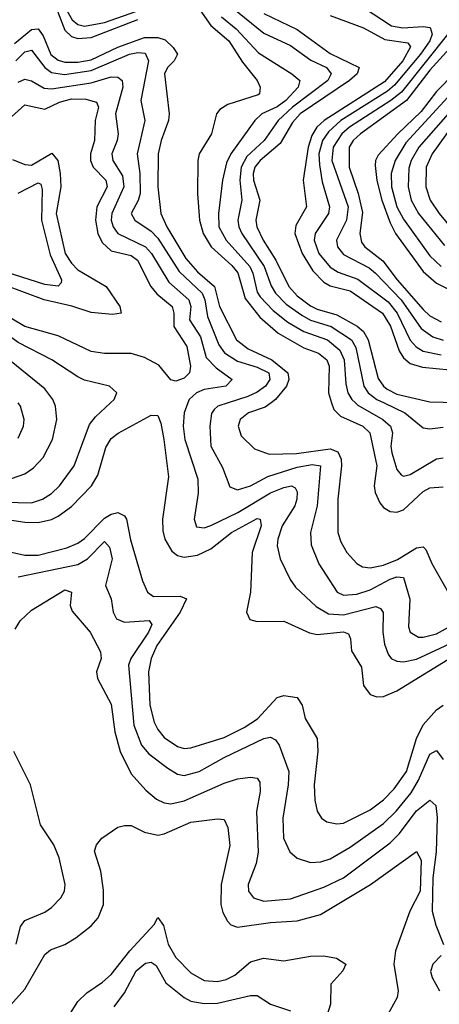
# Model space of a CAD drawing. Header units: inches. Extents: x 1173000 to 1307049, y 522583 to 678455.
# Tile 533 of 617: x 1204834 to 1206098, y 668189 to 671153. Entities that reach past the tile are written whole.
import ezdxf

# ---------------------------------------------------------------- set-up
doc = ezdxf.new("R2010")
doc.units = ezdxf.units.IN
doc.header["$MEASUREMENT"] = 0
doc.layers.add('B2606', color=7, linetype='Continuous')
doc.layers.add('B2607', color=7, linetype='Continuous')

msp = doc.modelspace()

# ---------------------------------------------------------------- linework, layer by layer
at = {"layer": 'B2606', "color": 5}
for points, elevation in [([(1204750, 669702), (1204870, 669699.5), (1204903.1, 669710), (1204930, 669727.4), (1204954.5, 669750), (1204999, 669810), (1205044.8, 669935.2), (1205062.3, 669957.7), (1205108.1, 670000)], 1940), ([(1204810, 669772.2), (1204850, 669786.7), (1204875.8, 669804.2), (1204904.8, 669835.2), (1204933.6, 669890), (1204946.8, 669950), (1204942.7, 669990), (1204938.3, 670000)], 1960), ([(1204830, 669894), (1204845.5, 669930), (1204847.5, 669950), (1204836.7, 669990), (1204829.8, 670000)], 1980), ([(1205341.2, 670000), (1205330.1, 669970.1), (1205326.5, 669930), (1205331.4, 669890), (1205371, 669770), (1205371.8, 669728.2), (1205360.2, 669650), (1205366.6, 669626.6), (1205390, 669623.3), (1205410, 669631.3), (1205491.8, 669670), (1205590, 669729.3), (1205630, 669745.6), (1205653.1, 669750), (1205664.3, 669744.3), (1205670, 669731.8), (1205669.1, 669710), (1205663.1, 669690), (1205625.3, 669630), (1205611.5, 669590), (1205609.7, 669570), (1205618.8, 669530), (1205648.6, 669468.6), (1205665.4, 669445.4), (1205727.4, 669387.4), (1205764.4, 669364.4), (1205810, 669361.4), (1205906.9, 669386.9), (1205920.7, 669380.7), (1205928.7, 669368.7), (1205928, 669310), (1205933.2, 669273.2), (1205943.7, 669243.7), (1205953.6, 669230), (1205970, 669222.6), (1205990, 669220.7), (1206030, 669228.6), (1206230, 669321.7)], 1940), ([(1205462.3, 670000), (1205431.2, 669990), (1205420.4, 669979.6), (1205412.4, 669967.6), (1205406.8, 669930), (1205410.6, 669870), (1205444.9, 669804.9), (1205467.1, 669747.1), (1205490, 669737.9), (1205530, 669750.1), (1205581.5, 669778.5), (1205670, 669806.9), (1205714.8, 669814.8), (1205740.4, 669810), (1205730.1, 669689.9), (1205710.5, 669610), (1205712.2, 669572.2), (1205735.7, 669515.7), (1205790.5, 669430.5), (1205810, 669420.6), (1205850, 669424.1), (1205890, 669436.7), (1205950, 669469.4), (1205970, 669475.8), (1205990, 669474.1), (1206009.2, 669409.2), (1206005.3, 669325.3), (1206010.8, 669310), (1206035.1, 669295.1), (1206050, 669294.2), (1206090, 669304.3), (1206209.2, 669370.8)], 1960), ([(1205591.6, 670000), (1205573.3, 669986.7), (1205523.2, 669970), (1205498.4, 669950), (1205492.5, 669930), (1205501.1, 669901.1), (1205541.5, 669861.5), (1205585.4, 669845.4), (1205667.8, 669847.8), (1205770, 669862), (1205792.9, 669852.9), (1205803, 669830), (1205803.6, 669810), (1205792.1, 669710), (1205792.9, 669610), (1205801.4, 669581.4), (1205819.5, 669550), (1205850, 669516.6), (1205866.7, 669506.7), (1205890, 669502.9), (1205930, 669510.9), (1205971.9, 669528.1), (1206030, 669563.5), (1206050, 669566.5), (1206058.1, 669558.1), (1206076, 669516), (1206126.5, 669426.5)], 1980), ([(1205774, 670000), (1205780.2, 669980.2), (1205800.3, 669960.3), (1205867.5, 669930), (1205889.3, 669909.3), (1205910.3, 669810), (1205902.5, 669750), (1205904.7, 669730), (1205919.1, 669699.1), (1205930, 669685.3), (1205950, 669672.7), (1205970, 669670.6), (1205990, 669678.2), (1206050, 669733.3), (1206070, 669744.6), (1206110, 669747.3)], 2020), ([(1205845.8, 670000), (1205853.1, 669993.1), (1205928.3, 669950), (1205950.8, 669930), (1205957.1, 669910), (1205952.6, 669870), (1205955.3, 669850), (1205970, 669799), (1205983.3, 669783.3), (1205990, 669779.8), (1206010, 669783.9), (1206090, 669831), (1206110, 669834.4)], 2040), ([(1205932.1, 670000), (1205994.7, 669970), (1206050, 669924.6), (1206070, 669921.7), (1206110, 669926.7)], 2060), ([(1204770, 669652.4), (1204850, 669641.3), (1204890, 669640.3), (1204930, 669649.2), (1204950, 669658.9), (1204990, 669688.3), (1205050.3, 669750), (1205070, 669782.7), (1205094, 669866), (1205110, 669892.5), (1205130.8, 669909.2), (1205230, 669962.8), (1205250, 669961.8), (1205259.1, 669939.1), (1205268.8, 669890), (1205282.5, 669777.5), (1205264.3, 669650), (1205265.2, 669614.8), (1205271.4, 669590), (1205293.1, 669553.1), (1205310, 669540.3), (1205330, 669535.2), (1205370, 669541.4), (1205410, 669560.2), (1205472.7, 669610), (1205550, 669651.4), (1205558.4, 669650), (1205561.4, 669630), (1205535, 669550), (1205529.5, 669430.5), (1205517.6, 669370), (1205527.7, 669347.7), (1205550, 669342), (1205630, 669342.6), (1205707.5, 669307.5), (1205730, 669302.5), (1205810, 669311), (1205824.5, 669304.5), (1205831.1, 669290), (1205834.1, 669254), (1205864.3, 669204.3), (1205870, 669149.1), (1205890, 669121.9), (1205910, 669114.8), (1205930, 669115.9), (1205970, 669132.8), (1206150, 669243.9)], 1920), ([(1204809.9, 669550.1), (1204850, 669541.8), (1204890, 669541.7), (1204976.8, 669563.2), (1205010, 669577.5), (1205030, 669592.1), (1205090, 669653.1), (1205110, 669665.3), (1205130, 669669.8), (1205150, 669660.3), (1205155.9, 669650), (1205168, 669588), (1205204.4, 669464.4), (1205219.8, 669430), (1205237.5, 669417.5), (1205317.8, 669417.8), (1205337, 669410), (1205318.2, 669370), (1205247.7, 669270), (1205230.1, 669230), (1205222.6, 669190), (1205226.4, 669090), (1205239, 669039), (1205250, 669016.8), (1205270, 668992.8), (1205310, 668965.4), (1205330, 668959.3), (1205350, 668961.2), (1205450, 668992.2), (1205510, 669022.5), (1205550.7, 669049.3), (1205610, 669112.8), (1205630, 669119.2), (1205670, 669113.4), (1205685, 669090), (1205694.4, 669050), (1205730.5, 668990), (1205731.9, 668951.9), (1205721.8, 668850), (1205723.6, 668803.6), (1205730.6, 668770.6), (1205743.2, 668750), (1205759.2, 668739.2), (1205790, 668732.7), (1205810, 668735.1), (1205890, 668775.3), (1205930, 668804.8), (1205962.1, 668837.9), (1205999.2, 668890), (1206030, 668990), (1206049.3, 669030.7), (1206090, 669075.8), (1206110, 669090.1)], 1880), ([(1204830, 669475.8), (1205010, 669513.1), (1205038.7, 669530), (1205090, 669582.7), (1205105.3, 669565.3), (1205112.7, 669530), (1205092.8, 669450), (1205110, 669410.5), (1205116.4, 669370), (1205125.7, 669350), (1205150, 669340.1), (1205224.7, 669344.7), (1205232.6, 669332.6), (1205222.2, 669310), (1205169.1, 669230.9), (1205162.3, 669210), (1205178.5, 669030), (1205201.5, 668970), (1205223.8, 668943.8), (1205280.3, 668900.3), (1205310, 668882.1), (1205330, 668878.2), (1205374.9, 668890), (1205450, 668932.9), (1205570, 668989.2), (1205590, 668993.4), (1205605.3, 668985.3), (1205616.1, 668970), (1205645, 668890), (1205643.3, 668850), (1205626.5, 668750), (1205629.3, 668690), (1205648.4, 668648.4), (1205670, 668629), (1205710, 668616.8), (1205741.4, 668618.6), (1205770, 668627.3), (1205830, 668662.5), (1205930, 668734.2), (1205968.7, 668771.3), (1206013.6, 668826.4), (1206035.8, 668864.2), (1206070, 668942), (1206090, 668953.7), (1206110, 668926)], 1860), ([(1204821, 669319), (1204836.3, 669343.7), (1204870, 669375.7), (1204970, 669436.8), (1204990.1, 669430.1), (1204986.6, 669390), (1204992.8, 669372.8), (1205046.8, 669310), (1205077.5, 669250), (1205079.8, 669230), (1205065.6, 669190), (1205068.8, 669170), (1205110, 669093.4), (1205120.9, 669010), (1205137.3, 668950), (1205170, 668883.5), (1205214.1, 668834), (1205246.6, 668806.6), (1205270, 668795.5), (1205290, 668793.1), (1205330, 668801.7), (1205450, 668855.3), (1205490, 668868.6), (1205530, 668873), (1205550, 668870.1), (1205557.7, 668857.7), (1205558.5, 668830), (1205548, 668770), (1205553, 668647), (1205546.3, 668613.7), (1205522.3, 668550), (1205523.9, 668530), (1205538.5, 668510), (1205570, 668500.1), (1205650, 668506.6), (1205750, 668541.8), (1205809.7, 668570.3), (1205950, 668675.7), (1205977.4, 668702.6), (1206030, 668772.3), (1206070, 668803.7), (1206087.6, 668787.6), (1206091.5, 668751.5), (1206088.3, 668648.3), (1206078.5, 668570), (1206077, 668470), (1206087.4, 668427.4), (1206111, 668369)], 1840), ([(1204824, 668370), (1204836.6, 668423.4), (1204850, 668442.2), (1204910, 668466.8), (1204930, 668481.1), (1204958.2, 668510), (1204969, 668530), (1204971.3, 668550), (1204953.5, 668630), (1204936.9, 668670), (1204897.6, 668730), (1204867.5, 668850), (1204816.6, 668950)], 1840), ([(1204755, 668130), (1204850, 668234.8), (1204910, 668339.8), (1204926.9, 668353.1), (1204970, 668369.6), (1205004, 668390), (1205050, 668425.6), (1205071.2, 668450), (1205086.4, 668490), (1205086.9, 668533.1), (1205078.6, 668590), (1205060.1, 668650), (1205066.2, 668670), (1205082, 668690), (1205130, 668722.7), (1205150, 668728.2), (1205170, 668727.2), (1205210, 668708.1), (1205250, 668699), (1205270, 668702.3), (1205350, 668737.6), (1205430, 668747.5), (1205450, 668746), (1205461.3, 668721.3), (1205467.3, 668667.3), (1205441.3, 668550), (1205439.9, 668490), (1205446, 668466), (1205460.1, 668440.1), (1205470, 668428.7), (1205490, 668421.5), (1205590, 668435.9), (1205670, 668441), (1205740.7, 668459.3), (1205891.1, 668550), (1206030, 668649.3), (1206043.3, 668623.3), (1206040.7, 668530), (1206009.8, 668470), (1205966.6, 668350), (1205961.6, 668310), (1205973.9, 668230), (1205971.6, 668210), (1205937.8, 668150)], 1820), ([(1204960.5, 668119.5), (1205010, 668197.5), (1205036.4, 668223.6), (1205084.3, 668255.7), (1205110, 668279.6), (1205166.3, 668350), (1205239.9, 668430), (1205250, 668450.3), (1205267.1, 668427.1), (1205281.4, 668370), (1205304.6, 668330), (1205350, 668283.9), (1205390, 668261.3), (1205430, 668257.8), (1205455.8, 668264.2), (1205482.4, 668277.6), (1205530, 668317.6), (1205568.6, 668328.6), (1205630, 668319.9), (1205710, 668334.4), (1205750, 668335.8), (1205788.2, 668328.2), (1205817.1, 668310), (1205807.6, 668290), (1205771.5, 668250), (1205770.1, 668190), (1205750, 668126.4)], 1780), ([(1206103.8, 668336.2), (1206078.3, 668310), (1206071.7, 668288.3), (1206076.3, 668270), (1206098.4, 668230)], 1840), ([(1205118.5, 668181.5), (1205150, 668223.9), (1205184.9, 668290), (1205213, 668313), (1205230, 668316.2), (1205245.8, 668305.8), (1205274.2, 668254.2), (1205329.5, 668209.5), (1205350, 668199), (1205390, 668192.3), (1205430, 668193), (1205530, 668215.9), (1205550, 668216.1), (1205590, 668190.1), (1205650.2, 668170)], 1760)]:
    msp.add_lwpolyline(points, dxfattribs=dict(at, elevation=elevation))
at = {"layer": 'B2607', "color": 5}
for points, elevation in [([(1204930, 671261.9), (1204992.8, 671152.8), (1205010, 671138.5), (1205030, 671133.5), (1205090, 671145.3), (1205241.5, 671198.5)], 2040), ([(1204936.2, 671210), (1204970, 671121.5), (1204990, 671103.1), (1205010, 671096.9), (1205050, 671099.6), (1205190, 671154.4)], 2020), ([(1205370, 671192.8), (1205410, 671135.9), (1205464, 671090), (1205505.2, 671025.2), (1205550.1, 670970), (1205558.8, 670950), (1205556.6, 670930), (1205552.5, 670927.5), (1205461.5, 670898.5), (1205436.9, 670883.1), (1205427.6, 670870), (1205412.5, 670810), (1205375.3, 670750), (1205370.6, 670729.4), (1205370.4, 670629.6), (1205376.3, 670550), (1205386.6, 670510), (1205410.7, 670470), (1205473.7, 670413.7), (1205491.9, 670391.9), (1205514, 670314), (1205557.5, 670257.5), (1205613.3, 670210), (1205690, 670166.1), (1205734.2, 670150), (1205759.1, 670130), (1205766.3, 670110), (1205764.5, 670030), (1205774, 670000)], 2020), ([(1205474, 671190), (1205570, 671113.3), (1205650, 671075.3), (1205711.3, 671031.3), (1205758.1, 671010), (1205772.7, 670990), (1205762.4, 670970), (1205656.5, 670890), (1205612.4, 670850), (1205570.6, 670790), (1205518.1, 670741.9), (1205501, 670710), (1205497.2, 670670), (1205503.8, 670610), (1205491.4, 670550), (1205494.3, 670530), (1205503, 670510), (1205570.9, 670410.9), (1205592, 670352), (1205605.3, 670330), (1205637.1, 670297.1), (1205683.7, 670263.7), (1205710, 670249.4), (1205772.3, 670230), (1205833.6, 670190), (1205847, 670167), (1205870.6, 670050.6), (1205884.3, 670030), (1205910, 670010.6), (1205932.1, 670000)], 2060), ([(1205870, 671190.1), (1205954.7, 671134.7), (1205988.5, 671128.5), (1206050, 671133.1), (1206070.3, 671130.3), (1206077.1, 671110), (1206069.4, 671090), (1206041.9, 671050), (1205963.7, 670956.3), (1205942, 670938), (1205801.5, 670850), (1205764.2, 670815.8), (1205746.5, 670790), (1205735.8, 670750), (1205737, 670717), (1205745.2, 670665.2), (1205767.3, 670590), (1205764.1, 670570), (1205723.9, 670510), (1205721.7, 670490), (1205735.6, 670450), (1205770, 670408.2), (1205793.5, 670393.5), (1205852.8, 670372.8), (1205943.8, 670303.8), (1205971, 670270), (1206010, 670188.4), (1206028.3, 670168.3), (1206050, 670155.8), (1206104.1, 670144.1)], 2140), ([(1205442, 671162), (1205486, 671126), (1205553.6, 671053.6), (1205654.3, 670990), (1205677.7, 670970), (1205672.7, 670950), (1205635.7, 670910), (1205610, 670891.5), (1205564.2, 670870), (1205542.3, 670850), (1205470.2, 670749.8), (1205457.7, 670722.3), (1205444.9, 670670), (1205432.8, 670570), (1205434, 670530), (1205456.6, 670490), (1205527.2, 670410), (1205536.9, 670390), (1205550, 670332.8), (1205558.7, 670318.7), (1205597.7, 670277.7), (1205642.5, 670242.5), (1205690, 670215.1), (1205761.3, 670190), (1205799.1, 670159.1), (1205811.8, 670130), (1205816.8, 670056.8), (1205822.9, 670030), (1205835.1, 670010), (1205845.8, 670000)], 2040), ([(1205570, 671171.7), (1205670, 671124.3), (1205770, 671051.7), (1205856.4, 671010), (1205851.2, 670990), (1205827.9, 670970), (1205679.6, 670870), (1205656.4, 670843.6), (1205619.2, 670780.8), (1205558.5, 670730), (1205542.9, 670710), (1205537.4, 670690), (1205538.6, 670670), (1205557.3, 670610), (1205545.6, 670550), (1205548.5, 670530), (1205567.3, 670490), (1205605.7, 670430), (1205645.1, 670350), (1205670, 670322.3), (1205710, 670291.7), (1205730, 670281.7), (1205790, 670265.2), (1205851, 670231), (1205870, 670215.3), (1205883.7, 670190), (1205913.7, 670073.7), (1205929.8, 670050), (1205941.1, 670041.1), (1205970, 670026.2), (1206070, 670002.6), (1206150, 670000.9)], 2080), ([(1205770, 671166.2), (1205870, 671128.5), (1205934.3, 671094.3), (1206003.7, 671083.7), (1206011.4, 671071.4), (1205988.8, 671030), (1205933.3, 670966.7), (1205751.6, 670850), (1205729.8, 670830), (1205714.7, 670805.3), (1205703.4, 670770), (1205688.4, 670670), (1205697.8, 670590), (1205666.3, 670533.7), (1205663.2, 670510), (1205685.6, 670450), (1205717, 670397), (1205750, 670363), (1205770, 670352.7), (1205830, 670336.8), (1205927.2, 670270), (1205950.8, 670230.8), (1205976.9, 670156.9), (1205990, 670136), (1206010, 670118.5), (1206047.3, 670107.3), (1206130, 670099.5)], 2120), ([(1204818.7, 671081.3), (1204870, 671123.5), (1204890, 671126.3), (1204905.2, 671105.2), (1204928.6, 671048.6), (1204950, 671031.9), (1204970, 671025.9), (1205010, 671025.9), (1205050, 671032.9), (1205130, 671070.5), (1205210, 671099.8), (1205250, 671099.8), (1205272.7, 671092.7), (1205297, 671070), (1205309.5, 671050), (1205299.4, 671030), (1205279.4, 671010), (1205270.5, 670990), (1205284.7, 670870), (1205282.7, 670850), (1205260.2, 670790), (1205251.4, 670750), (1205250.3, 670650), (1205259.6, 670570), (1205277.5, 670530), (1205334.9, 670434.9), (1205370, 670394.8), (1205421.4, 670350), (1205436.6, 670290), (1205487.7, 670190), (1205522.4, 670162.4), (1205593.5, 670130), (1205641.6, 670090), (1205645, 670070), (1205638.2, 670050), (1205605.3, 670010), (1205591.6, 670000)], 1980), ([(1206126.6, 671113.4), (1205984.4, 670935.6), (1205952.6, 670910), (1205828.2, 670830), (1205805, 670810), (1205778.3, 670770), (1205774.5, 670730), (1205824, 670590), (1205818.8, 670550), (1205788.3, 670490), (1205791.3, 670470), (1205810, 670446.1), (1205886.6, 670406.6), (1205905.9, 670390), (1205982.9, 670310), (1206043.7, 670223.7), (1206078.4, 670198.4), (1206110, 670188.9)], 2160), ([(1206150, 671089.7), (1206070, 671001.3), (1205999.5, 670910), (1205861, 670810), (1205838.8, 670790), (1205826.9, 670770), (1205827.1, 670710), (1205854.3, 670630), (1205867.3, 670572.7), (1205859.1, 670510), (1205863.7, 670483.7), (1205873.7, 670470), (1205927.7, 670427.7), (1205971.2, 670370), (1206050, 670281.1), (1206070, 670262.3), (1206103.5, 670243.5)], 2180), ([(1204822.9, 671030), (1204850, 671056.8), (1204870, 671061.3), (1204909.7, 671009.7), (1204930, 670994.8), (1204968.9, 670988.9), (1205050, 671000.3), (1205165.2, 671050), (1205190, 671054.5), (1205212.3, 671052.3), (1205222.3, 671030), (1205199.5, 670910), (1205211.8, 670850), (1205187.8, 670750), (1205196.3, 670690), (1205197.2, 670630), (1205191.3, 670608.7), (1205170.1, 670570), (1205181.6, 670550), (1205230, 670516.8), (1205250, 670495.6), (1205315, 670395), (1205384.1, 670330), (1205392, 670310), (1205399.6, 670259.6), (1205434.6, 670174.6), (1205450.8, 670150.8), (1205490, 670125.9), (1205550, 670107.8), (1205585, 670090), (1205587.9, 670070), (1205574.8, 670050), (1205550, 670032.6), (1205521.1, 670018.9), (1205462.3, 670000)], 1960), ([(1204830, 670965.3), (1204850, 670974.2), (1204870, 670969.3), (1204907.8, 670947.8), (1204930, 670945.5), (1205050, 670963.3), (1205110, 670981.3), (1205130, 670980.3), (1205142.7, 670970), (1205145.4, 670950), (1205122.7, 670870), (1205131.1, 670810), (1205128.4, 670790), (1205112.3, 670750), (1205114.6, 670730), (1205143.8, 670683.8), (1205148.4, 670650), (1205111.7, 670570), (1205110.3, 670550), (1205115.6, 670530), (1205130.1, 670510), (1205213.7, 670470), (1205231.6, 670450), (1205283.4, 670363.4), (1205343.7, 670310), (1205349.8, 670290), (1205346.2, 670250), (1205379, 670199), (1205396.5, 670136.5), (1205425.7, 670105.7), (1205474.8, 670070), (1205455.3, 670050), (1205390, 670039.8), (1205366.5, 670030), (1205344.9, 670010), (1205341.2, 670000)], 1940), ([(1206145.8, 670994.2), (1206090, 670937.4), (1206043.4, 670876.6), (1205973.3, 670810), (1205914.2, 670745.8), (1205906.2, 670730), (1205905.2, 670714.8), (1205910.5, 670669.5), (1205925.3, 670610), (1205950, 670541.7), (1205966.5, 670510), (1206050, 670395.8), (1206090, 670360.3), (1206130, 670339.8)], 2220), ([(1206169.8, 670970.2), (1205997.1, 670782.9), (1205965.3, 670730), (1205953.7, 670690), (1205953.8, 670650), (1205970, 670590.1), (1205990, 670552.5), (1206070, 670442.6), (1206104, 670410)], 2240), ([(1206183.3, 670936.7), (1206036.5, 670770), (1206013.3, 670730), (1206006.7, 670706.7), (1206004.7, 670650), (1206013.1, 670610), (1206035.3, 670570), (1206113.4, 670473.4)], 2260), ([(1204790, 670842.9), (1204850, 670897.6), (1204910, 670883.7), (1204954.7, 670905.3), (1204990, 670915), (1205033.8, 670913.8), (1205065.3, 670905.3), (1205072, 670890), (1205061.7, 670850), (1205059.7, 670790), (1205047.4, 670750), (1205047.6, 670730), (1205055.7, 670710), (1205093.9, 670670), (1205098.1, 670650), (1205066.5, 670590), (1205063, 670550), (1205070.1, 670510), (1205082.9, 670482.9), (1205110, 670457.4), (1205170, 670443.2), (1205189.3, 670430), (1205229.8, 670349.8), (1205247.7, 670327.7), (1205293.3, 670290), (1205298.5, 670270), (1205298.8, 670230), (1205338.1, 670170), (1205349.1, 670110), (1205345.6, 670090), (1205330, 670074), (1205304.8, 670064.8), (1205290, 670069.8), (1205253.5, 670113.5), (1205210, 670136.7), (1205170, 670148.4), (1205090, 670148.8), (1205050, 670154.9), (1204950, 670202.1), (1204850, 670229.4), (1204770, 670276.8)], 1920), ([(1206141.1, 670838.9), (1206077, 670750), (1206059.1, 670710), (1206057.3, 670650), (1206070.7, 670610), (1206097.8, 670570), (1206150, 670507.3)], 2280), ([(1204812.7, 670732.7), (1204850, 670717.1), (1204870, 670716), (1204931.5, 670751.5), (1204949.8, 670729.8), (1204956.2, 670690), (1204958.1, 670650), (1204944.4, 670570), (1204971.4, 670450), (1204990, 670420.6), (1205010, 670400.9), (1205095.1, 670350), (1205135.9, 670290), (1205140.3, 670270), (1205113.7, 670266.3), (1205050, 670272.2), (1204991.5, 670291.5), (1204907.7, 670310), (1204790, 670354.5)], 1880), ([(1204830, 670631.3), (1204890, 670662.4), (1204897.9, 670657.9), (1204902.4, 670642.4), (1204900, 670550), (1204925.8, 670445.8), (1204960.6, 670370), (1204959.1, 670360.9), (1204950, 670350.8), (1204910, 670356.7), (1204793.8, 670393.8)], 1860), ([(1205108.1, 670000), (1205118.9, 670010), (1205127.3, 670030), (1205104.5, 670050), (1205030, 670067.8), (1205010, 670078.6), (1204931.6, 670130), (1204830, 670181.7), (1204750, 670240.1), (1204729.2, 670249.2), (1204674.9, 670254.9), (1204628.3, 670248.3), (1204570, 670227.3), (1204509.3, 670190), (1204439.9, 670120.1), (1204370, 670065.4), (1204318.9, 670000)], 1940), ([(1204938.3, 670000), (1204933.9, 670010), (1204910, 670041.9), (1204717.5, 670197.5), (1204672.5, 670212.5), (1204621.5, 670210), (1204590, 670199.8), (1204530, 670163.9), (1204450, 670086.8), (1204390, 670043.2), (1204351.8, 670000)], 1960)]:
    msp.add_lwpolyline(points, dxfattribs=dict(at, elevation=elevation))

doc.saveas('drawing.dxf')
